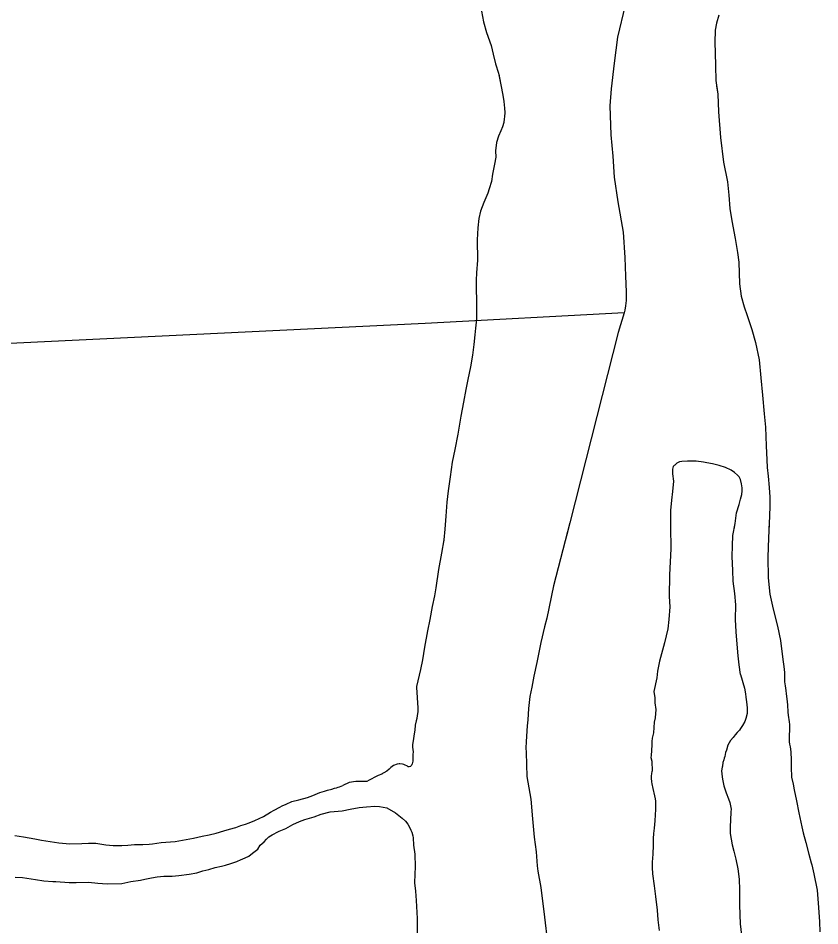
# Model space of a CAD drawing. Extents: x -939622 to -934222, y 1383701 to 1385301.
# Drawn here: x -935702.18 to -935686.59, y 1384106.09 to 1384123.73 of the extents above; entities that cross this region are included whole.
import ezdxf

# ---------------------------------------------------------------- set-up
doc = ezdxf.new("R2010")
doc.units = 0
for name, color, linetype in [('Level 2', 7, 'Continuous'), ('Level 3', 7, 'Continuous'), ('Level 9', 7, 'Continuous')]:
    doc.layers.add(name, color=color, linetype=linetype)

msp = doc.modelspace()

# ---------------------------------------------------------------- linework, layer by layer
at = {"layer": 'Level 2'}
msp.add_lwpolyline([(-935690.397, 1384118.003), (-935694.262, 1384117.801), (-935702.202, 1384117.416), (-935710.216, 1384117.032)], dxfattribs=at)
msp.add_lwpolyline([(-935690.397, 1384118.003), (-935694.262, 1384117.801), (-935702.202, 1384117.416), (-935710.216, 1384117.032)], dxfattribs=at)
at = {"layer": 'Level 3'}
for points in [[(-935690.374, 1384123.984), (-935690.527, 1384123.364), (-935690.588, 1384122.86), (-935690.647, 1384122.359), (-935690.673, 1384122.031), (-935690.656, 1384121.465), (-935690.617, 1384121.051), (-935690.591, 1384120.645), (-935690.521, 1384120.162), (-935690.417, 1384119.574), (-935690.38, 1384119.084), (-935690.366, 1384118.717), (-935690.357, 1384118.413), (-935690.357, 1384118.244), (-935690.366, 1384118.145), (-935690.383, 1384118.06), (-935690.397, 1384118.003)], [(-935690.627, 1384122.526), (-935690.647, 1384122.359), (-935690.673, 1384122.031), (-935690.656, 1384121.465), (-935690.617, 1384121.051), (-935690.591, 1384120.645), (-935690.521, 1384120.162), (-935690.417, 1384119.574), (-935690.38, 1384119.084), (-935690.366, 1384118.717), (-935690.357, 1384118.413), (-935690.357, 1384118.244), (-935690.366, 1384118.145), (-935690.383, 1384118.06), (-935690.397, 1384118.003)], [(-935690.397, 1384118.003), (-935690.509, 1384117.624), (-935691.45, 1384113.925), (-935691.766, 1384112.703)], [(-935690.397, 1384118.003), (-935690.509, 1384117.624), (-935691.45, 1384113.925), (-935691.516, 1384113.67)], [(-935691.766, 1384112.703), (-935691.896, 1384112.073), (-935691.943, 1384111.904), (-935692.012, 1384111.599), (-935692.094, 1384111.209), (-935692.151, 1384110.943), (-935692.189, 1384110.731), (-935692.23, 1384110.547), (-935692.256, 1384110.317), (-935692.266, 1384110.095), (-935692.282, 1384109.977), (-935692.293, 1384109.781), (-935692.302, 1384109.669), (-935692.309, 1384109.549), (-935692.298, 1384109.462), (-935692.289, 1384108.997)], [(-935692.289, 1384108.997), (-935692.212, 1384108.554), (-935692.179, 1384108.17), (-935692.142, 1384107.814), (-935692.108, 1384107.532), (-935692.086, 1384107.256), (-935692.072, 1384107.154), (-935692.013, 1384106.837), (-935691.941, 1384106.262), (-935691.883, 1384105.765)]]:
    msp.add_lwpolyline(points, dxfattribs=at)
at = {"layer": 'Level 9'}
for points in [[(-935693.171, 1384123.869), (-935693.128, 1384123.665), (-935693.07, 1384123.452), (-935692.981, 1384123.201), (-935692.941, 1384123.031), (-935692.893, 1384122.848), (-935692.838, 1384122.662), (-935692.798, 1384122.471), (-935692.778, 1384122.375), (-935692.748, 1384122.201), (-935692.734, 1384122.111), (-935692.719, 1384121.982), (-935692.718, 1384121.9), (-935692.722, 1384121.813), (-935692.727, 1384121.774), (-935692.732, 1384121.707), (-935692.76, 1384121.623), (-935692.794, 1384121.544), (-935692.84, 1384121.437), (-935692.877, 1384121.316), (-935692.894, 1384121.153), (-935692.892, 1384121.03), (-935692.916, 1384120.897), (-935692.957, 1384120.701), (-935692.975, 1384120.559), (-935693.017, 1384120.417), (-935693.048, 1384120.332), (-935693.12, 1384120.153), (-935693.188, 1384119.98), (-935693.221, 1384119.841), (-935693.238, 1384119.657), (-935693.252, 1384119.422), (-935693.244, 1384119.028), (-935693.266, 1384118.783), (-935693.269, 1384118.642), (-935693.271, 1384118.455), (-935693.264, 1384118.266), (-935693.263, 1384118.046), (-935693.268, 1384117.88), (-935693.286, 1384117.708), (-935693.295, 1384117.579), (-935693.315, 1384117.389), (-935693.344, 1384117.181), (-935693.384, 1384116.957), (-935693.436, 1384116.712), (-935693.474, 1384116.513), (-935693.52, 1384116.271), (-935693.572, 1384115.999), (-935693.63, 1384115.646), (-935693.684, 1384115.353), (-935693.736, 1384115.102), (-935693.778, 1384114.821), (-935693.815, 1384114.547), (-935693.843, 1384114.329), (-935693.865, 1384114.055), (-935693.881, 1384113.799), (-935693.9, 1384113.591)], [(-935688.557, 1384123.791), (-935688.602, 1384123.639), (-935688.626, 1384123.498), (-935688.63, 1384123.263), (-935688.626, 1384123.058), (-935688.621, 1384122.808), (-935688.615, 1384122.523), (-935688.577, 1384122.255), (-935688.561, 1384121.913), (-935688.521, 1384121.417), (-935688.463, 1384120.933), (-935688.389, 1384120.553), (-935688.36, 1384120.291), (-935688.343, 1384120.033), (-935688.302, 1384119.793), (-935688.235, 1384119.454), (-935688.194, 1384119.178), (-935688.166, 1384118.992), (-935688.151, 1384118.571), (-935688.119, 1384118.331), (-935688.061, 1384118.121), (-935688.004, 1384117.957), (-935687.911, 1384117.684), (-935687.843, 1384117.427), (-935687.771, 1384117.094), (-935687.736, 1384116.74), (-935687.703, 1384116.403), (-935687.671, 1384116.046), (-935687.648, 1384115.781), (-935687.632, 1384115.418), (-935687.623, 1384115.147)], [(-935692.834, 1384122.643), (-935692.798, 1384122.471), (-935692.778, 1384122.375), (-935692.748, 1384122.201), (-935692.734, 1384122.111), (-935692.719, 1384121.982), (-935692.718, 1384121.9), (-935692.722, 1384121.813), (-935692.727, 1384121.774), (-935692.732, 1384121.707), (-935692.76, 1384121.623), (-935692.794, 1384121.544), (-935692.84, 1384121.437), (-935692.877, 1384121.316), (-935692.894, 1384121.153), (-935692.892, 1384121.03), (-935692.916, 1384120.897), (-935692.957, 1384120.701), (-935692.975, 1384120.559), (-935693.017, 1384120.417), (-935693.048, 1384120.332), (-935693.12, 1384120.153), (-935693.188, 1384119.98), (-935693.221, 1384119.841), (-935693.238, 1384119.657), (-935693.252, 1384119.422), (-935693.244, 1384119.028), (-935693.266, 1384118.783), (-935693.269, 1384118.642), (-935693.271, 1384118.455), (-935693.264, 1384118.266), (-935693.263, 1384118.046), (-935693.268, 1384117.88), (-935693.286, 1384117.708), (-935693.295, 1384117.579), (-935693.315, 1384117.389), (-935693.344, 1384117.181), (-935693.384, 1384116.957), (-935693.436, 1384116.712), (-935693.474, 1384116.513), (-935693.52, 1384116.271), (-935693.572, 1384115.999), (-935693.63, 1384115.646), (-935693.684, 1384115.353), (-935693.736, 1384115.102), (-935693.778, 1384114.821), (-935693.815, 1384114.547), (-935693.843, 1384114.329), (-935693.865, 1384114.055), (-935693.881, 1384113.799), (-935693.9, 1384113.591)], [(-935688.6, 1384122.419), (-935688.577, 1384122.255), (-935688.561, 1384121.913), (-935688.521, 1384121.417), (-935688.463, 1384120.933), (-935688.389, 1384120.553), (-935688.36, 1384120.291), (-935688.343, 1384120.033), (-935688.302, 1384119.793), (-935688.235, 1384119.454), (-935688.194, 1384119.178), (-935688.166, 1384118.992), (-935688.151, 1384118.571), (-935688.119, 1384118.331), (-935688.061, 1384118.121), (-935688.004, 1384117.957), (-935687.911, 1384117.684), (-935687.843, 1384117.427), (-935687.771, 1384117.094), (-935687.736, 1384116.74), (-935687.703, 1384116.403), (-935687.671, 1384116.046), (-935687.648, 1384115.781), (-935687.632, 1384115.418), (-935687.623, 1384115.147)], [(-935688.134, 1384110.975), (-935688.156, 1384111.163), (-935688.181, 1384111.34), (-935688.201, 1384111.566), (-935688.217, 1384111.803), (-935688.231, 1384112.044), (-935688.222, 1384112.333), (-935688.245, 1384112.552), (-935688.273, 1384112.789), (-935688.281, 1384113), (-935688.298, 1384113.27), (-935688.29, 1384113.475), (-935688.28, 1384113.68), (-935688.239, 1384113.913), (-935688.208, 1384114.118), (-935688.16, 1384114.284), (-935688.132, 1384114.384), (-935688.11, 1384114.478), (-935688.099, 1384114.545), (-935688.104, 1384114.605), (-935688.117, 1384114.68), (-935688.134, 1384114.77), (-935688.159, 1384114.817), (-935688.193, 1384114.85), (-935688.25, 1384114.9), (-935688.317, 1384114.95), (-935688.426, 1384115.002), (-935688.55, 1384115.041), (-935688.68, 1384115.072), (-935688.785, 1384115.091), (-935688.851, 1384115.105), (-935688.992, 1384115.12), (-935689.166, 1384115.123), (-935689.274, 1384115.117), (-935689.322, 1384115.107), (-935689.369, 1384115.082), (-935689.413, 1384115.048), (-935689.425, 1384115.039), (-935689.44, 1384115.021), (-935689.457, 1384114.966), (-935689.455, 1384114.876), (-935689.437, 1384114.735), (-935689.454, 1384114.533), (-935689.474, 1384114.367), (-935689.491, 1384114.165), (-935689.494, 1384113.849), (-935689.488, 1384113.416), (-935689.511, 1384112.913), (-935689.517, 1384112.491), (-935689.51, 1384112.293), (-935689.529, 1384112.045), (-935689.543, 1384111.867), (-935689.613, 1384111.592), (-935689.708, 1384111.238), (-935689.745, 1384111.042), (-935689.763, 1384110.91)], [(-935688.259, 1384113.8), (-935688.239, 1384113.913), (-935688.208, 1384114.118), (-935688.16, 1384114.284), (-935688.132, 1384114.384), (-935688.11, 1384114.478), (-935688.099, 1384114.545), (-935688.104, 1384114.605), (-935688.117, 1384114.68), (-935688.134, 1384114.77), (-935688.159, 1384114.817), (-935688.193, 1384114.85), (-935688.25, 1384114.9), (-935688.317, 1384114.95), (-935688.426, 1384115.002), (-935688.55, 1384115.041), (-935688.68, 1384115.072), (-935688.785, 1384115.091), (-935688.851, 1384115.105), (-935688.992, 1384115.12), (-935689.166, 1384115.123), (-935689.274, 1384115.117), (-935689.322, 1384115.107), (-935689.369, 1384115.082), (-935689.413, 1384115.048), (-935689.425, 1384115.039), (-935689.44, 1384115.021), (-935689.457, 1384114.966), (-935689.455, 1384114.876), (-935689.437, 1384114.735), (-935689.454, 1384114.533), (-935689.474, 1384114.367), (-935689.491, 1384114.165), (-935689.494, 1384113.849), (-935689.493, 1384113.751)], [(-935687.623, 1384115.147), (-935687.614, 1384114.999), (-935687.593, 1384114.831), (-935687.576, 1384114.612), (-935687.566, 1384114.426), (-935687.566, 1384114.236), (-935687.577, 1384113.905), (-935687.58, 1384113.827)], [(-935687.623, 1384115.147), (-935687.614, 1384114.999), (-935687.593, 1384114.831), (-935687.576, 1384114.612), (-935687.566, 1384114.426), (-935687.566, 1384114.236), (-935687.577, 1384113.905), (-935687.589, 1384113.63), (-935687.6, 1384113.26), (-935687.598, 1384112.857), (-935687.564, 1384112.541), (-935687.508, 1384112.305), (-935687.463, 1384112.116), (-935687.411, 1384111.915), (-935687.357, 1384111.64), (-935687.314, 1384111.318), (-935687.286, 1384111.078), (-935687.28, 1384111.009)], [(-935693.9, 1384113.591), (-935693.949, 1384113.337), (-935694.003, 1384113.017), (-935694.058, 1384112.661), (-935694.085, 1384112.507), (-935694.126, 1384112.298), (-935694.175, 1384112.047), (-935694.218, 1384111.824), (-935694.278, 1384111.507), (-935694.317, 1384111.259), (-935694.353, 1384111.075), (-935694.43, 1384110.742), (-935694.432, 1384110.724)], [(-935693.9, 1384113.591), (-935693.903, 1384113.575)], [(-935688.134, 1384110.975), (-935688.058, 1384110.714), (-935688.038, 1384110.6), (-935688.03, 1384110.537), (-935688.014, 1384110.447), (-935688.012, 1384110.387), (-935688.005, 1384110.327), (-935688.004, 1384110.257), (-935688.006, 1384110.218), (-935688.031, 1384110.121), (-935688.051, 1384110.061), (-935688.094, 1384109.988), (-935688.132, 1384109.93), (-935688.155, 1384109.896), (-935688.199, 1384109.847), (-935688.237, 1384109.801), (-935688.275, 1384109.755), (-935688.325, 1384109.691), (-935688.377, 1384109.6), (-935688.405, 1384109.503), (-935688.422, 1384109.46), (-935688.441, 1384109.385), (-935688.45, 1384109.351), (-935688.458, 1384109.315), (-935688.475, 1384109.267), (-935688.486, 1384109.197), (-935688.488, 1384109.176), (-935688.502, 1384109.107)], [(-935687.28, 1384111.009), (-935687.276, 1384110.835), (-935687.268, 1384110.757), (-935687.251, 1384110.667), (-935687.247, 1384110.603), (-935687.233, 1384110.501), (-935687.222, 1384110.384), (-935687.213, 1384110.243), (-935687.206, 1384110.186), (-935687.188, 1384110.057), (-935687.178, 1384110.003), (-935687.179, 1384109.891), (-935687.189, 1384109.801), (-935687.186, 1384109.666), (-935687.182, 1384109.62), (-935687.169, 1384109.57), (-935687.158, 1384109.476), (-935687.154, 1384109.407), (-935687.15, 1384109.374), (-935687.149, 1384109.176)], [(-935689.763, 1384110.91), (-935689.818, 1384110.649), (-935689.8, 1384110.52), (-935689.796, 1384110.426), (-935689.781, 1384110.297), (-935689.793, 1384110.135), (-935689.809, 1384110.047), (-935689.826, 1384109.842), (-935689.853, 1384109.736), (-935689.858, 1384109.673), (-935689.86, 1384109.6), (-935689.871, 1384109.402), (-935689.876, 1384109.365), (-935689.859, 1384109.29), (-935689.848, 1384109.097)], [(-935694.432, 1384110.724), (-935694.407, 1384110.332), (-935694.408, 1384110.254), (-935694.419, 1384110.181), (-935694.426, 1384110.121), (-935694.437, 1384110.073), (-935694.457, 1384109.994), (-935694.467, 1384109.894), (-935694.477, 1384109.825), (-935694.485, 1384109.777), (-935694.498, 1384109.689), (-935694.509, 1384109.617), (-935694.511, 1384109.565), (-935694.5, 1384109.472), (-935694.502, 1384109.424), (-935694.501, 1384109.385), (-935694.503, 1384109.322), (-935694.505, 1384109.289), (-935694.516, 1384109.24), (-935694.525, 1384109.219), (-935694.534, 1384109.207), (-935694.545, 1384109.194), (-935694.551, 1384109.188), (-935694.572, 1384109.182), (-935694.575, 1384109.182), (-935694.593, 1384109.181), (-935694.599, 1384109.184), (-935694.605, 1384109.196), (-935694.623, 1384109.199), (-935694.654, 1384109.216), (-935694.678, 1384109.225), (-935694.705, 1384109.233), (-935694.759, 1384109.241), (-935694.771, 1384109.241), (-935694.807, 1384109.234), (-935694.881, 1384109.209), (-935694.934, 1384109.169), (-935694.966, 1384109.135), (-935695.011, 1384109.101), (-935695.067, 1384109.067), (-935695.103, 1384109.048), (-935695.108, 1384109.039), (-935695.174, 1384109.016), (-935695.227, 1384108.988), (-935695.257, 1384108.973), (-935695.301, 1384108.951), (-935695.349, 1384108.92), (-935695.396, 1384108.898), (-935695.612, 1384108.896), (-935695.744, 1384108.88), (-935695.863, 1384108.82)], [(-935689.788, 1384108.25), (-935689.781, 1384108.353), (-935689.778, 1384108.425), (-935689.778, 1384108.476), (-935689.779, 1384108.512), (-935689.785, 1384108.563), (-935689.799, 1384108.62), (-935689.833, 1384108.76), (-935689.849, 1384108.85), (-935689.857, 1384108.888), (-935689.863, 1384108.96), (-935689.862, 1384109.009), (-935689.855, 1384109.045), (-935689.848, 1384109.097)], [(-935688.502, 1384109.107), (-935688.49, 1384108.987), (-935688.482, 1384108.943), (-935688.455, 1384108.814), (-935688.413, 1384108.675), (-935688.368, 1384108.559), (-935688.341, 1384108.488), (-935688.326, 1384108.426), (-935688.317, 1384108.357), (-935688.318, 1384108.308), (-935688.329, 1384108.148), (-935688.335, 1384108.025), (-935688.332, 1384107.889), (-935688.295, 1384107.668), (-935688.262, 1384107.543), (-935688.222, 1384107.385), (-935688.186, 1384107.2), (-935688.159, 1384106.996), (-935688.155, 1384106.789), (-935688.154, 1384106.506), (-935688.148, 1384106.304), (-935688.143, 1384106.13), (-935688.109, 1384105.851)], [(-935687.149, 1384109.176), (-935687.143, 1384108.98), (-935687.112, 1384108.843), (-935687.089, 1384108.735), (-935687.044, 1384108.521), (-935686.997, 1384108.285), (-935686.939, 1384108.016), (-935686.916, 1384107.897), (-935686.865, 1384107.713), (-935686.807, 1384107.486), (-935686.76, 1384107.314), (-935686.746, 1384107.278), (-935686.709, 1384107.105), (-935686.646, 1384106.783), (-935686.618, 1384106.447), (-935686.6, 1384106.17), (-935686.591, 1384105.975)], [(-935702.242, 1384107.85), (-935702.07, 1384107.821), (-935701.855, 1384107.783), (-935701.725, 1384107.759), (-935701.553, 1384107.728), (-935701.387, 1384107.708), (-935701.173, 1384107.685), (-935700.936, 1384107.69), (-935700.807, 1384107.699), (-935700.663, 1384107.696), (-935700.473, 1384107.669), (-935700.328, 1384107.654), (-935700.163, 1384107.656), (-935700.041, 1384107.662), (-935699.915, 1384107.67), (-935699.75, 1384107.675), (-935699.63, 1384107.68), (-935699.567, 1384107.683), (-935699.395, 1384107.709), (-935699.126, 1384107.734), (-935698.911, 1384107.768), (-935698.769, 1384107.795), (-935698.602, 1384107.833), (-935698.465, 1384107.86), (-935698.326, 1384107.894), (-935698.175, 1384107.94), (-935698.066, 1384107.972), (-935697.944, 1384108.002), (-935697.844, 1384108.04), (-935697.755, 1384108.068), (-935697.684, 1384108.095), (-935697.572, 1384108.142), (-935697.408, 1384108.216), (-935697.27, 1384108.298), (-935697.2, 1384108.34), (-935697.092, 1384108.399), (-935697.045, 1384108.423), (-935696.966, 1384108.459), (-935696.857, 1384108.507), (-935696.72, 1384108.54), (-935696.552, 1384108.587), (-935696.445, 1384108.622), (-935696.313, 1384108.682), (-935696.221, 1384108.711), (-935696.159, 1384108.728), (-935696.079, 1384108.75), (-935696.026, 1384108.765), (-935695.987, 1384108.772), (-935695.955, 1384108.786), (-935695.931, 1384108.796), (-935695.863, 1384108.82)], [(-935702.235, 1384107.037), (-935702.091, 1384107.028), (-935701.837, 1384106.995), (-935701.677, 1384106.969), (-935701.502, 1384106.956), (-935701.442, 1384106.952), (-935701.186, 1384106.931), (-935701.051, 1384106.931), (-935700.806, 1384106.94), (-935700.625, 1384106.924), (-935700.447, 1384106.911), (-935700.162, 1384106.915), (-935699.984, 1384106.953), (-935699.799, 1384106.98), (-935699.716, 1384106.996), (-935699.585, 1384107.026), (-935699.475, 1384107.043), (-935699.344, 1384107.055), (-935699.185, 1384107.059), (-935699.053, 1384107.071), (-935698.853, 1384107.093), (-935698.702, 1384107.124), (-935698.586, 1384107.162), (-935698.468, 1384107.189), (-935698.346, 1384107.224), (-935698.225, 1384107.251), (-935698.144, 1384107.27), (-935698.041, 1384107.305), (-935697.926, 1384107.343), (-935697.84, 1384107.38), (-935697.82, 1384107.39), (-935697.69, 1384107.444), (-935697.621, 1384107.502), (-935697.517, 1384107.585), (-935697.469, 1384107.659), (-935697.394, 1384107.726), (-935697.349, 1384107.779), (-935697.303, 1384107.82), (-935697.241, 1384107.859), (-935697.115, 1384107.922), (-935697.103, 1384107.929), (-935696.974, 1384107.986), (-935696.833, 1384108.059), (-935696.707, 1384108.119), (-935696.601, 1384108.157), (-935696.423, 1384108.213), (-935696.288, 1384108.259), (-935696.11, 1384108.306), (-935695.877, 1384108.329), (-935695.722, 1384108.357), (-935695.549, 1384108.389), (-935695.403, 1384108.405), (-935695.245, 1384108.415), (-935695.154, 1384108.413), (-935695.006, 1384108.384), (-935694.84, 1384108.289), (-935694.709, 1384108.184), (-935694.643, 1384108.123), (-935694.601, 1384108.065), (-935694.569, 1384108.009), (-935694.542, 1384107.953), (-935694.522, 1384107.909), (-935694.504, 1384107.844), (-935694.499, 1384107.799), (-935694.493, 1384107.66), (-935694.467, 1384107.487), (-935694.461, 1384107.237), (-935694.464, 1384107.098), (-935694.471, 1384106.929)], [(-935689.709, 1384106), (-935689.734, 1384106.207), (-935689.748, 1384106.396), (-935689.779, 1384106.663), (-935689.806, 1384106.867), (-935689.835, 1384107.103), (-935689.843, 1384107.223), (-935689.842, 1384107.329), (-935689.828, 1384107.483), (-935689.824, 1384107.658), (-935689.824, 1384107.787), (-935689.82, 1384107.887), (-935689.807, 1384107.993), (-935689.795, 1384108.135), (-935689.788, 1384108.25)], [(-935694.471, 1384106.929), (-935694.452, 1384106.765), (-935694.438, 1384106.584), (-935694.421, 1384106.233), (-935694.422, 1384105.926)]]:
    msp.add_lwpolyline(points, dxfattribs=at)

doc.saveas('drawing.dxf')
